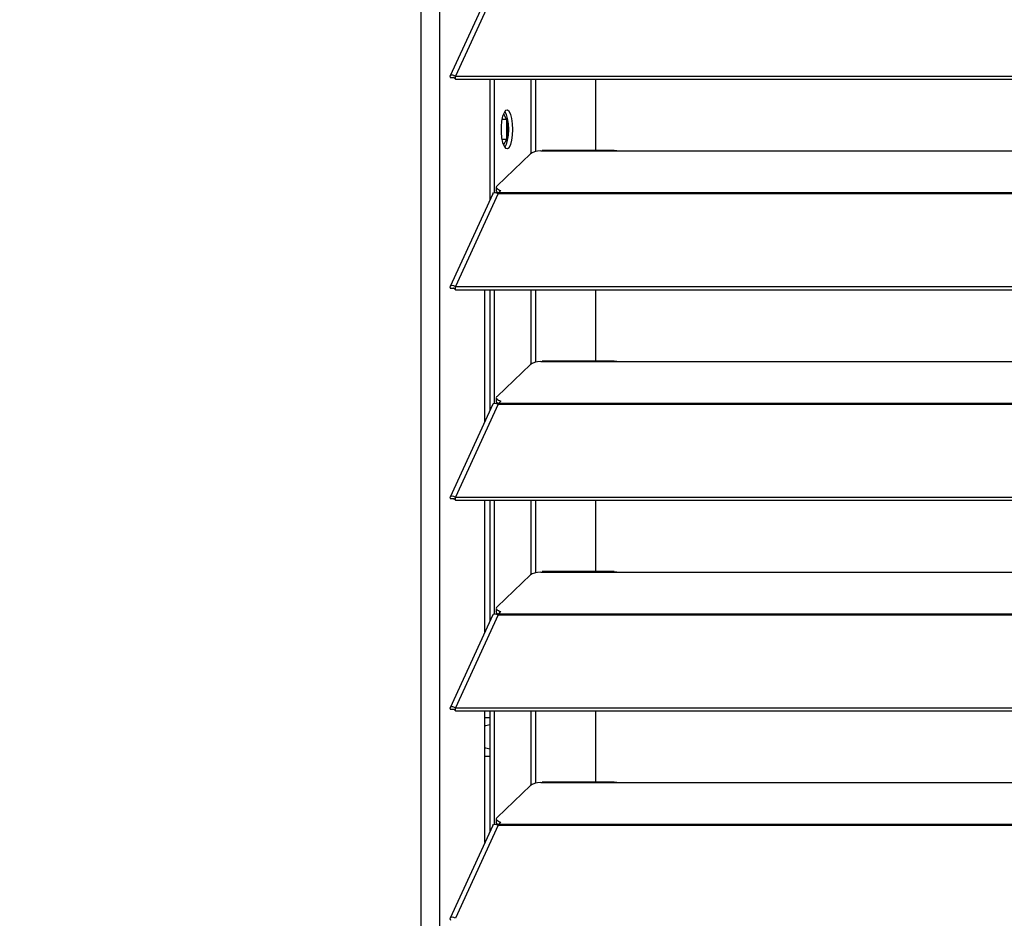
# Model space of a CAD drawing. Header units: millimetres. Extents: x 0 to 39025, y -31299 to 8400.
# Tile 310 of 373: x 14101 to 14307, y 2127 to 2315. Entities that reach past the tile are written whole.
import ezdxf

# ---------------------------------------------------------------- set-up
doc = ezdxf.new("R2010")
doc.units = ezdxf.units.MM
doc.header["$PDSIZE"] = -1
doc.layers.add('DIMENZIJE', color=4, linetype='Continuous')
doc.styles.add('SLDTEXTSTYLE6', font='txt')
doc.dimstyles.new('SLDDIMSTYLE0', dxfattribs={"dimtxt": 3, "dimasz": 3.414889, "dimexe": 0, "dimexo": 0.0625, "dimgap": 0.75, "dimtad": 1, "dimdec": 0, "dimlfac": 20, "dimrnd": 1e-09, "dimzin": 12, "dimdsep": 46, "dimtxsty": 'SLDTEXTSTYLE6', "dimsah": 1, "dimcen": 0.09, "dimadec": 0, "dimazin": 3, "dimtfac": 1, "dimtdec": 0, "dimtofl": 0, "dimtmove": 0, "dimatfit": 3, "dimfxl": 1, "dimfrac": 2, "dimtolj": 1, "dimtzin": 12, "dimarcsym": 0})

# ---------------------------------------------------------------- blocks, each defined once
blk = doc.blocks.new('*U56')
at = {"lineweight": 25}
for points in [[(0, 531.77), (0, 531.77), (0, 1242.58), (0, 1242.58)], [(3.9, 531.77), (3.9, 531.77), (3.9, 1243.27), (3.9, 1243.27)], [(14.94, 876.32), (14.94, 876.32), (6.04, 856.93), (6.04, 856.93)], [(16.11, 876.33), (16.11, 876.33), (7.19, 856.91), (7.19, 856.91)], [(6.87, 856.54), (6.87, 856.54), (6.11, 856.53), (6.11, 856.53)], [(7.19, 856.91), (7.19, 856.91), (7.21, 856.9), (7.21, 856.9)], [(7.19, 856.25), (7.19, 856.25), (7.19, 856.91), (7.19, 856.91)], [(7.19, 856.25), (7.19, 856.25), (7.21, 856.25), (7.21, 856.25)], [(7.21, 856.9), (7.21, 856.9), (1142.79, 856.9), (1142.79, 856.9)], [(7.21, 856.25), (7.21, 856.25), (7.21, 856.9), (7.21, 856.9)], [(7.21, 856.25), (7.21, 856.25), (1142.79, 856.25), (1142.79, 856.25)], [(14.39, 831.13), (14.39, 831.13), (14.39, 856.25), (14.39, 856.25)], [(15.33, 832.54), (15.33, 832.54), (15.33, 856.25), (15.33, 856.25)], [(23.01, 840.78), (23.01, 840.78), (23.01, 856.25), (23.01, 856.25)], [(23.96, 841.14), (23.96, 841.14), (23.96, 856.25), (23.96, 856.25)], [(36.51, 841.37), (36.51, 841.37), (36.51, 856.25), (36.51, 856.25)], [(17.81, 847.85), (17.81, 847.85), (16.87, 847.85), (16.87, 847.85)], [(17.19, 849.01), (17.19, 849.01), (17.81, 847.85), (17.81, 847.85)], [(17.81, 847.85), (17.81, 847.85), (17.81, 843.68), (17.81, 843.68)], [(18.08, 843.97), (18.08, 843.97), (18.08, 847.57), (18.08, 847.57)], [(17.81, 843.68), (17.81, 843.68), (16.87, 843.68), (16.87, 843.68)], [(17.81, 843.68), (17.81, 843.68), (17.19, 842.53), (17.19, 842.53)], [(25, 841.29), (25, 841.29), (25.28, 841.34), (25.28, 841.34)], [(25, 841.29), (25, 841.29), (42, 841.29), (42, 841.29)], [(40.31, 841.37), (40.31, 841.37), (25.28, 841.37), (25.28, 841.37)], [(42, 841.29), (42, 841.29), (225, 841.29), (225, 841.29)], [(22.84, 840.67), (22.84, 840.67), (15.85, 833.99), (15.85, 833.99)], [(15.7, 833.7), (15.7, 833.7), (15.7, 832.93), (15.7, 832.93)], [(16.21, 832.58), (16.21, 832.58), (16.67, 833.01), (16.67, 833.01)], [(14.94, 832.34), (14.94, 832.34), (6.04, 812.96), (6.04, 812.96)], [(16.11, 832.36), (16.11, 832.36), (7.19, 812.93), (7.19, 812.93)], [(15.62, 832.54), (15.62, 832.54), (15.79, 832.71), (15.79, 832.71)], [(16.12, 832.37), (16.12, 832.37), (16.11, 832.36), (16.11, 832.36)], [(16.11, 832.36), (16.11, 832.36), (16.21, 832.36), (16.21, 832.36)], [(16.19, 832.36), (16.19, 832.36), (16.21, 832.38), (16.21, 832.38)], [(16.21, 832.58), (16.21, 832.58), (1133.33, 832.58), (1133.33, 832.58)], [(16.21, 832.36), (16.21, 832.36), (1133.33, 832.36), (1133.33, 832.36)], [(6.87, 812.57), (6.87, 812.57), (6.11, 812.56), (6.11, 812.56)], [(7.19, 812.93), (7.19, 812.93), (7.21, 812.93), (7.21, 812.93)], [(7.19, 812.28), (7.19, 812.28), (7.19, 812.93), (7.19, 812.93)], [(7.21, 812.93), (7.21, 812.93), (1142.79, 812.93), (1142.79, 812.93)], [(7.21, 812.28), (7.21, 812.28), (7.21, 812.93), (7.21, 812.93)], [(7.19, 812.28), (7.19, 812.28), (7.21, 812.28), (7.21, 812.28)], [(7.21, 812.28), (7.21, 812.28), (1142.79, 812.28), (1142.79, 812.28)], [(13.29, 784.77), (13.29, 784.77), (13.29, 812.28), (13.29, 812.28)], [(14.39, 787.16), (14.39, 787.16), (14.39, 812.28), (14.39, 812.28)], [(15.33, 788.57), (15.33, 788.57), (15.33, 812.28), (15.33, 812.28)], [(23.01, 796.81), (23.01, 796.81), (23.01, 812.28), (23.01, 812.28)], [(23.96, 797.16), (23.96, 797.16), (23.96, 812.28), (23.96, 812.28)], [(36.51, 797.4), (36.51, 797.4), (36.51, 812.28), (36.51, 812.28)], [(22.84, 796.7), (22.84, 796.7), (15.85, 790.01), (15.85, 790.01)], [(25, 797.32), (25, 797.32), (25.28, 797.38), (25.28, 797.38)], [(25, 797.32), (25, 797.32), (42, 797.32), (42, 797.32)], [(40.31, 797.4), (40.31, 797.4), (25.28, 797.4), (25.28, 797.4)], [(42, 797.32), (42, 797.32), (225, 797.32), (225, 797.32)], [(15.7, 789.72), (15.7, 789.72), (15.7, 788.96), (15.7, 788.96)], [(14.94, 788.37), (14.94, 788.37), (6.04, 768.98), (6.04, 768.98)], [(16.11, 788.38), (16.11, 788.38), (7.19, 768.96), (7.19, 768.96)], [(15.62, 788.57), (15.62, 788.57), (15.79, 788.73), (15.79, 788.73)], [(16.12, 788.39), (16.12, 788.39), (16.11, 788.38), (16.11, 788.38)], [(16.11, 788.38), (16.11, 788.38), (16.21, 788.38), (16.21, 788.38)], [(16.19, 788.38), (16.19, 788.38), (16.21, 788.41), (16.21, 788.41)], [(16.21, 788.61), (16.21, 788.61), (16.67, 789.04), (16.67, 789.04)], [(16.21, 788.61), (16.21, 788.61), (1133.33, 788.61), (1133.33, 788.61)], [(16.21, 788.38), (16.21, 788.38), (1133.33, 788.38), (1133.33, 788.38)], [(6.87, 768.59), (6.87, 768.59), (6.11, 768.59), (6.11, 768.59)], [(7.19, 768.96), (7.19, 768.96), (7.21, 768.96), (7.21, 768.96)], [(7.19, 768.31), (7.19, 768.31), (7.19, 768.96), (7.19, 768.96)], [(7.19, 768.31), (7.19, 768.31), (7.21, 768.31), (7.21, 768.31)], [(7.21, 768.96), (7.21, 768.96), (1142.79, 768.96), (1142.79, 768.96)], [(7.21, 768.31), (7.21, 768.31), (7.21, 768.96), (7.21, 768.96)], [(7.21, 768.31), (7.21, 768.31), (1142.79, 768.31), (1142.79, 768.31)], [(13.29, 740.79), (13.29, 740.79), (13.29, 768.31), (13.29, 768.31)], [(14.39, 743.18), (14.39, 743.18), (14.39, 768.31), (14.39, 768.31)], [(15.33, 744.59), (15.33, 744.59), (15.33, 768.31), (15.33, 768.31)], [(23.01, 752.84), (23.01, 752.84), (23.01, 768.31), (23.01, 768.31)], [(23.96, 753.19), (23.96, 753.19), (23.96, 768.31), (23.96, 768.31)], [(36.51, 753.42), (36.51, 753.42), (36.51, 768.31), (36.51, 768.31)], [(22.84, 752.73), (22.84, 752.73), (15.85, 746.04), (15.85, 746.04)], [(25, 753.34), (25, 753.34), (25.28, 753.4), (25.28, 753.4)], [(25, 753.34), (25, 753.34), (42, 753.34), (42, 753.34)], [(40.31, 753.42), (40.31, 753.42), (25.28, 753.42), (25.28, 753.42)], [(42, 753.34), (42, 753.34), (225, 753.34), (225, 753.34)], [(15.62, 744.59), (15.62, 744.59), (15.79, 744.76), (15.79, 744.76)], [(15.7, 745.75), (15.7, 745.75), (15.7, 744.99), (15.7, 744.99)], [(16.19, 744.42), (16.19, 744.42), (16.21, 744.44), (16.21, 744.44)], [(16.21, 744.64), (16.21, 744.64), (16.67, 745.07), (16.67, 745.07)], [(16.21, 744.64), (16.21, 744.64), (1133.33, 744.64), (1133.33, 744.64)], [(14.94, 744.39), (14.94, 744.39), (6.04, 725.01), (6.04, 725.01)], [(16.11, 744.42), (16.11, 744.42), (7.19, 724.98), (7.19, 724.98)], [(16.11, 744.42), (16.11, 744.42), (16.21, 744.42), (16.21, 744.42)], [(16.12, 744.42), (16.12, 744.42), (16.11, 744.42), (16.11, 744.42)], [(16.21, 744.42), (16.21, 744.42), (1133.33, 744.42), (1133.33, 744.42)], [(6.87, 724.62), (6.87, 724.62), (6.11, 724.62), (6.11, 724.62)], [(7.19, 724.98), (7.19, 724.98), (7.21, 724.98), (7.21, 724.98)], [(7.19, 724.33), (7.19, 724.33), (7.19, 724.98), (7.19, 724.98)], [(7.19, 724.33), (7.19, 724.33), (7.21, 724.33), (7.21, 724.33)], [(7.21, 724.98), (7.21, 724.98), (1142.79, 724.98), (1142.79, 724.98)], [(7.21, 724.33), (7.21, 724.33), (7.21, 724.98), (7.21, 724.98)], [(7.21, 724.33), (7.21, 724.33), (1142.79, 724.33), (1142.79, 724.33)], [(13.29, 696.82), (13.29, 696.82), (13.29, 724.33), (13.29, 724.33)], [(14.39, 699.21), (14.39, 699.21), (14.39, 724.33), (14.39, 724.33)], [(15.33, 700.62), (15.33, 700.62), (15.33, 724.33), (15.33, 724.33)], [(23.01, 708.87), (23.01, 708.87), (23.01, 724.33), (23.01, 724.33)], [(23.96, 709.21), (23.96, 709.21), (23.96, 724.33), (23.96, 724.33)], [(36.51, 709.45), (36.51, 709.45), (36.51, 724.33), (36.51, 724.33)], [(13.29, 722.94), (13.29, 722.94), (14.39, 722.94), (14.39, 722.94)], [(13.29, 714.9), (13.29, 714.9), (14.39, 714.9), (14.39, 714.9)], [(22.84, 708.75), (22.84, 708.75), (15.85, 702.06), (15.85, 702.06)], [(25, 709.37), (25, 709.37), (25.28, 709.43), (25.28, 709.43)], [(25, 709.37), (25, 709.37), (42, 709.37), (42, 709.37)], [(40.31, 709.45), (40.31, 709.45), (25.28, 709.45), (25.28, 709.45)], [(42, 709.37), (42, 709.37), (225, 709.37), (225, 709.37)], [(15.7, 701.78), (15.7, 701.78), (15.7, 701.01), (15.7, 701.01)], [(14.94, 700.43), (14.94, 700.43), (6.04, 681.04), (6.04, 681.04)], [(16.11, 700.44), (16.11, 700.44), (7.19, 681.02), (7.19, 681.02)], [(15.62, 700.62), (15.62, 700.62), (15.79, 700.79), (15.79, 700.79)], [(16.11, 700.44), (16.11, 700.44), (16.21, 700.44), (16.21, 700.44)], [(16.12, 700.44), (16.12, 700.44), (16.11, 700.44), (16.11, 700.44)], [(16.19, 700.44), (16.19, 700.44), (16.21, 700.46), (16.21, 700.46)], [(16.21, 700.66), (16.21, 700.66), (16.67, 701.09), (16.67, 701.09)], [(16.21, 700.66), (16.21, 700.66), (1133.33, 700.66), (1133.33, 700.66)], [(16.21, 700.44), (16.21, 700.44), (1133.33, 700.44), (1133.33, 700.44)]]:
    blk.add_open_spline(points, degree=3, dxfattribs=at)
for points, knots in [([(7.19, 856.91), (7.19, 856.91), (6.64, 857.12), (6.64, 857.12), (6.64, 857.12), (6.22, 857.09), (6.22, 857.09), (6.22, 857.09), (6.02, 856.87), (6.02, 856.87), (6.02, 856.87), (6.11, 856.53), (6.11, 856.53)], [0, 0, 0, 0, 1, 1, 1, 2, 2, 2, 3, 3, 3, 4, 4, 4, 4]), ([(7.19, 856.25), (7.19, 856.25), (6.97, 856.48), (6.97, 856.48), (6.97, 856.48), (6.82, 856.58), (6.82, 856.58), (6.82, 856.58), (6.77, 856.58), (6.77, 856.58), (6.77, 856.58), (6.87, 856.54), (6.87, 856.54)], [0, 0, 0, 0, 1, 1, 1, 2, 2, 2, 3, 3, 3, 4, 4, 4, 4]), ([(19.16, 845.77), (19.16, 845.77), (19.11, 844.58), (19.11, 844.58), (19.11, 844.58), (18.94, 843.51), (18.94, 843.51), (18.94, 843.51), (18.7, 842.63), (18.7, 842.63), (18.7, 842.63), (18.37, 842.02), (18.37, 842.02), (18.37, 842.02), (18.01, 841.76), (18.01, 841.76), (18.01, 841.76), (17.65, 841.85), (17.65, 841.85), (17.65, 841.85), (17.31, 842.29), (17.31, 842.29), (17.31, 842.29), (17.02, 843.04), (17.02, 843.04), (17.02, 843.04), (16.81, 844.02), (16.81, 844.02), (16.81, 844.02), (16.7, 845.17), (16.7, 845.17), (16.7, 845.17), (16.7, 846.37), (16.7, 846.37), (16.7, 846.37), (16.81, 847.51), (16.81, 847.51), (16.81, 847.51), (17.02, 848.51), (17.02, 848.51), (17.02, 848.51), (17.31, 849.25), (17.31, 849.25), (17.31, 849.25), (17.65, 849.69), (17.65, 849.69), (17.65, 849.69), (18.01, 849.78), (18.01, 849.78), (18.01, 849.78), (18.37, 849.51), (18.37, 849.51), (18.37, 849.51), (18.7, 848.91), (18.7, 848.91), (18.7, 848.91), (18.94, 848.03), (18.94, 848.03), (18.94, 848.03), (19.11, 846.95), (19.11, 846.95), (19.11, 846.95), (19.16, 845.77), (19.16, 845.77)], [0, 0, 0, 0, 1, 1, 1, 2, 2, 2, 3, 3, 3, 4, 4, 4, 5, 5, 5, 6, 6, 6, 7, 7, 7, 8, 8, 8, 9, 9, 9, 10, 10, 10, 11, 11, 11, 12, 12, 12, 13, 13, 13, 14, 14, 14, 15, 15, 15, 16, 16, 16, 17, 17, 17, 18, 18, 18, 19, 19, 19, 20, 20, 20, 21, 21, 21, 21]), ([(17.45, 849.48), (17.45, 849.48), (17.74, 848.91), (17.74, 848.91), (17.74, 848.91), (17.99, 848.03), (17.99, 848.03), (17.99, 848.03), (18.15, 846.95), (18.15, 846.95), (18.15, 846.95), (18.21, 845.77), (18.21, 845.77)], [0, 0, 0, 0, 1, 1, 1, 2, 2, 2, 3, 3, 3, 4, 4, 4, 4]), ([(18.21, 845.77), (18.21, 845.77), (18.15, 844.58), (18.15, 844.58), (18.15, 844.58), (17.99, 843.51), (17.99, 843.51), (17.99, 843.51), (17.74, 842.63), (17.74, 842.63), (17.74, 842.63), (17.45, 842.06), (17.45, 842.06)], [0, 0, 0, 0, 1, 1, 1, 2, 2, 2, 3, 3, 3, 4, 4, 4, 4]), ([(25, 841.29), (25, 841.29), (24.29, 841.21), (24.29, 841.21), (24.29, 841.21), (23.66, 841.07), (23.66, 841.07), (23.66, 841.07), (23.16, 840.89), (23.16, 840.89), (23.16, 840.89), (22.84, 840.67), (22.84, 840.67)], [0, 0, 0, 0, 1, 1, 1, 2, 2, 2, 3, 3, 3, 4, 4, 4, 4]), ([(40.31, 841.35), (40.31, 841.35), (40.84, 841.34), (40.84, 841.34), (40.84, 841.34), (42, 841.29), (42, 841.29)], [0, 0, 0, 0, 1, 1, 1, 2, 2, 2, 2]), ([(15.85, 833.99), (15.85, 833.99), (15.74, 833.86), (15.74, 833.86), (15.74, 833.86), (15.7, 833.73), (15.7, 833.73), (15.7, 833.73), (15.71, 833.59), (15.71, 833.59), (15.71, 833.59), (15.8, 833.47), (15.8, 833.47), (15.8, 833.47), (15.93, 833.34), (15.93, 833.34), (15.93, 833.34), (16.13, 833.22), (16.13, 833.22), (16.13, 833.22), (16.37, 833.11), (16.37, 833.11), (16.37, 833.11), (16.67, 833.01), (16.67, 833.01)], [0, 0, 0, 0, 1, 1, 1, 2, 2, 2, 3, 3, 3, 4, 4, 4, 5, 5, 5, 6, 6, 6, 7, 7, 7, 8, 8, 8, 8]), ([(16.23, 832.4), (16.23, 832.4), (16.13, 832.45), (16.13, 832.45), (16.13, 832.45), (15.93, 832.57), (15.93, 832.57), (15.93, 832.57), (15.8, 832.7), (15.8, 832.7), (15.8, 832.7), (15.71, 832.83), (15.71, 832.83), (15.71, 832.83), (15.7, 832.93), (15.7, 832.93)], [0, 0, 0, 0, 1, 1, 1, 2, 2, 2, 3, 3, 3, 4, 4, 4, 5, 5, 5, 5]), ([(14.96, 832.33), (14.96, 832.33), (15.13, 832.52), (15.13, 832.52), (15.13, 832.52), (15.56, 832.56), (15.56, 832.56), (15.56, 832.56), (16.12, 832.37), (16.12, 832.37)], [0, 0, 0, 0, 1, 1, 1, 2, 2, 2, 3, 3, 3, 3]), ([(16.21, 832.36), (16.21, 832.36), (16.21, 832.39), (16.21, 832.39), (16.21, 832.39), (16.21, 832.43), (16.21, 832.43), (16.21, 832.43), (16.21, 832.46), (16.21, 832.46), (16.21, 832.46), (16.21, 832.49), (16.21, 832.49), (16.21, 832.49), (16.21, 832.51), (16.21, 832.51), (16.21, 832.51), (16.21, 832.54), (16.21, 832.54), (16.21, 832.54), (16.21, 832.56), (16.21, 832.56), (16.21, 832.56), (16.21, 832.58), (16.21, 832.58)], [0, 0, 0, 0, 1, 1, 1, 2, 2, 2, 3, 3, 3, 4, 4, 4, 5, 5, 5, 6, 6, 6, 7, 7, 7, 8, 8, 8, 8]), ([(7.19, 812.93), (7.19, 812.93), (6.64, 813.15), (6.64, 813.15), (6.64, 813.15), (6.22, 813.12), (6.22, 813.12), (6.22, 813.12), (6.02, 812.89), (6.02, 812.89), (6.02, 812.89), (6.11, 812.56), (6.11, 812.56)], [0, 0, 0, 0, 1, 1, 1, 2, 2, 2, 3, 3, 3, 4, 4, 4, 4]), ([(7.19, 812.28), (7.19, 812.28), (6.97, 812.5), (6.97, 812.5), (6.97, 812.5), (6.82, 812.61), (6.82, 812.61), (6.82, 812.61), (6.77, 812.62), (6.77, 812.62), (6.77, 812.62), (6.87, 812.57), (6.87, 812.57)], [0, 0, 0, 0, 1, 1, 1, 2, 2, 2, 3, 3, 3, 4, 4, 4, 4]), ([(25, 797.32), (25, 797.32), (24.29, 797.23), (24.29, 797.23), (24.29, 797.23), (23.66, 797.1), (23.66, 797.1), (23.66, 797.1), (23.16, 796.91), (23.16, 796.91), (23.16, 796.91), (22.84, 796.7), (22.84, 796.7)], [0, 0, 0, 0, 1, 1, 1, 2, 2, 2, 3, 3, 3, 4, 4, 4, 4]), ([(40.31, 797.38), (40.31, 797.38), (40.84, 797.38), (40.84, 797.38), (40.84, 797.38), (42, 797.32), (42, 797.32)], [0, 0, 0, 0, 1, 1, 1, 2, 2, 2, 2]), ([(15.85, 790.01), (15.85, 790.01), (15.74, 789.89), (15.74, 789.89), (15.74, 789.89), (15.7, 789.75), (15.7, 789.75), (15.7, 789.75), (15.71, 789.62), (15.71, 789.62), (15.71, 789.62), (15.8, 789.49), (15.8, 789.49), (15.8, 789.49), (15.93, 789.36), (15.93, 789.36), (15.93, 789.36), (16.13, 789.24), (16.13, 789.24), (16.13, 789.24), (16.37, 789.14), (16.37, 789.14), (16.37, 789.14), (16.67, 789.04), (16.67, 789.04)], [0, 0, 0, 0, 1, 1, 1, 2, 2, 2, 3, 3, 3, 4, 4, 4, 5, 5, 5, 6, 6, 6, 7, 7, 7, 8, 8, 8, 8]), ([(14.96, 788.36), (14.96, 788.36), (15.13, 788.55), (15.13, 788.55), (15.13, 788.55), (15.56, 788.59), (15.56, 788.59), (15.56, 788.59), (16.12, 788.39), (16.12, 788.39)], [0, 0, 0, 0, 1, 1, 1, 2, 2, 2, 3, 3, 3, 3]), ([(16.23, 788.43), (16.23, 788.43), (16.13, 788.48), (16.13, 788.48), (16.13, 788.48), (15.93, 788.6), (15.93, 788.6), (15.93, 788.6), (15.8, 788.72), (15.8, 788.72), (15.8, 788.72), (15.71, 788.85), (15.71, 788.85), (15.71, 788.85), (15.7, 788.96), (15.7, 788.96)], [0, 0, 0, 0, 1, 1, 1, 2, 2, 2, 3, 3, 3, 4, 4, 4, 5, 5, 5, 5]), ([(16.21, 788.38), (16.21, 788.38), (16.21, 788.42), (16.21, 788.42), (16.21, 788.42), (16.21, 788.45), (16.21, 788.45), (16.21, 788.45), (16.21, 788.48), (16.21, 788.48), (16.21, 788.48), (16.21, 788.51), (16.21, 788.51), (16.21, 788.51), (16.21, 788.54), (16.21, 788.54), (16.21, 788.54), (16.21, 788.57), (16.21, 788.57), (16.21, 788.57), (16.21, 788.59), (16.21, 788.59), (16.21, 788.59), (16.21, 788.61), (16.21, 788.61)], [0, 0, 0, 0, 1, 1, 1, 2, 2, 2, 3, 3, 3, 4, 4, 4, 5, 5, 5, 6, 6, 6, 7, 7, 7, 8, 8, 8, 8]), ([(7.19, 768.96), (7.19, 768.96), (6.64, 769.17), (6.64, 769.17), (6.64, 769.17), (6.22, 769.14), (6.22, 769.14), (6.22, 769.14), (6.02, 768.92), (6.02, 768.92), (6.02, 768.92), (6.11, 768.59), (6.11, 768.59)], [0, 0, 0, 0, 1, 1, 1, 2, 2, 2, 3, 3, 3, 4, 4, 4, 4]), ([(7.19, 768.31), (7.19, 768.31), (6.97, 768.53), (6.97, 768.53), (6.97, 768.53), (6.82, 768.63), (6.82, 768.63), (6.82, 768.63), (6.77, 768.64), (6.77, 768.64), (6.77, 768.64), (6.87, 768.59), (6.87, 768.59)], [0, 0, 0, 0, 1, 1, 1, 2, 2, 2, 3, 3, 3, 4, 4, 4, 4]), ([(25, 753.34), (25, 753.34), (24.29, 753.26), (24.29, 753.26), (24.29, 753.26), (23.66, 753.12), (23.66, 753.12), (23.66, 753.12), (23.16, 752.94), (23.16, 752.94), (23.16, 752.94), (22.84, 752.73), (22.84, 752.73)], [0, 0, 0, 0, 1, 1, 1, 2, 2, 2, 3, 3, 3, 4, 4, 4, 4]), ([(40.31, 753.4), (40.31, 753.4), (40.84, 753.4), (40.84, 753.4), (40.84, 753.4), (42, 753.34), (42, 753.34)], [0, 0, 0, 0, 1, 1, 1, 2, 2, 2, 2]), ([(14.96, 744.39), (14.96, 744.39), (15.13, 744.57), (15.13, 744.57), (15.13, 744.57), (15.56, 744.61), (15.56, 744.61), (15.56, 744.61), (16.12, 744.42), (16.12, 744.42)], [0, 0, 0, 0, 1, 1, 1, 2, 2, 2, 3, 3, 3, 3]), ([(15.85, 746.04), (15.85, 746.04), (15.74, 745.91), (15.74, 745.91), (15.74, 745.91), (15.7, 745.78), (15.7, 745.78), (15.7, 745.78), (15.71, 745.64), (15.71, 745.64), (15.71, 745.64), (15.8, 745.51), (15.8, 745.51), (15.8, 745.51), (15.93, 745.39), (15.93, 745.39), (15.93, 745.39), (16.13, 745.27), (16.13, 745.27), (16.13, 745.27), (16.37, 745.16), (16.37, 745.16), (16.37, 745.16), (16.67, 745.07), (16.67, 745.07)], [0, 0, 0, 0, 1, 1, 1, 2, 2, 2, 3, 3, 3, 4, 4, 4, 5, 5, 5, 6, 6, 6, 7, 7, 7, 8, 8, 8, 8]), ([(16.23, 744.46), (16.23, 744.46), (16.13, 744.51), (16.13, 744.51), (16.13, 744.51), (15.93, 744.63), (15.93, 744.63), (15.93, 744.63), (15.8, 744.75), (15.8, 744.75), (15.8, 744.75), (15.71, 744.88), (15.71, 744.88), (15.71, 744.88), (15.7, 744.99), (15.7, 744.99)], [0, 0, 0, 0, 1, 1, 1, 2, 2, 2, 3, 3, 3, 4, 4, 4, 5, 5, 5, 5]), ([(16.21, 744.42), (16.21, 744.42), (16.21, 744.45), (16.21, 744.45), (16.21, 744.45), (16.21, 744.48), (16.21, 744.48), (16.21, 744.48), (16.21, 744.51), (16.21, 744.51), (16.21, 744.51), (16.21, 744.54), (16.21, 744.54), (16.21, 744.54), (16.21, 744.56), (16.21, 744.56), (16.21, 744.56), (16.21, 744.59), (16.21, 744.59), (16.21, 744.59), (16.21, 744.61), (16.21, 744.61), (16.21, 744.61), (16.21, 744.64), (16.21, 744.64)], [0, 0, 0, 0, 1, 1, 1, 2, 2, 2, 3, 3, 3, 4, 4, 4, 5, 5, 5, 6, 6, 6, 7, 7, 7, 8, 8, 8, 8]), ([(7.19, 724.98), (7.19, 724.98), (6.64, 725.2), (6.64, 725.2), (6.64, 725.2), (6.22, 725.17), (6.22, 725.17), (6.22, 725.17), (6.02, 724.95), (6.02, 724.95), (6.02, 724.95), (6.11, 724.62), (6.11, 724.62)], [0, 0, 0, 0, 1, 1, 1, 2, 2, 2, 3, 3, 3, 4, 4, 4, 4]), ([(7.19, 724.33), (7.19, 724.33), (6.97, 724.56), (6.97, 724.56), (6.97, 724.56), (6.82, 724.66), (6.82, 724.66), (6.82, 724.66), (6.77, 724.67), (6.77, 724.67), (6.77, 724.67), (6.87, 724.62), (6.87, 724.62)], [0, 0, 0, 0, 1, 1, 1, 2, 2, 2, 3, 3, 3, 4, 4, 4, 4]), ([(14.4, 721.43), (14.4, 721.43), (13.44, 721.24), (13.44, 721.24), (13.44, 721.24), (13.29, 721.17), (13.29, 721.17)], [0, 0, 0, 0, 1, 1, 1, 2, 2, 2, 2]), ([(13.29, 716.67), (13.29, 716.67), (13.44, 716.59), (13.44, 716.59), (13.44, 716.59), (14.4, 716.4), (14.4, 716.4)], [0, 0, 0, 0, 1, 1, 1, 2, 2, 2, 2]), ([(25, 709.37), (25, 709.37), (24.29, 709.28), (24.29, 709.28), (24.29, 709.28), (23.66, 709.15), (23.66, 709.15), (23.66, 709.15), (23.16, 708.96), (23.16, 708.96), (23.16, 708.96), (22.84, 708.75), (22.84, 708.75)], [0, 0, 0, 0, 1, 1, 1, 2, 2, 2, 3, 3, 3, 4, 4, 4, 4]), ([(40.31, 709.43), (40.31, 709.43), (40.84, 709.43), (40.84, 709.43), (40.84, 709.43), (42, 709.37), (42, 709.37)], [0, 0, 0, 0, 1, 1, 1, 2, 2, 2, 2]), ([(15.85, 702.06), (15.85, 702.06), (15.74, 701.94), (15.74, 701.94), (15.74, 701.94), (15.7, 701.8), (15.7, 701.8), (15.7, 701.8), (15.71, 701.67), (15.71, 701.67), (15.71, 701.67), (15.8, 701.54), (15.8, 701.54), (15.8, 701.54), (15.93, 701.42), (15.93, 701.42), (15.93, 701.42), (16.13, 701.3), (16.13, 701.3), (16.13, 701.3), (16.37, 701.19), (16.37, 701.19), (16.37, 701.19), (16.67, 701.09), (16.67, 701.09)], [0, 0, 0, 0, 1, 1, 1, 2, 2, 2, 3, 3, 3, 4, 4, 4, 5, 5, 5, 6, 6, 6, 7, 7, 7, 8, 8, 8, 8]), ([(14.96, 700.41), (14.96, 700.41), (15.13, 700.6), (15.13, 700.6), (15.13, 700.6), (15.56, 700.65), (15.56, 700.65), (15.56, 700.65), (16.12, 700.44), (16.12, 700.44)], [0, 0, 0, 0, 1, 1, 1, 2, 2, 2, 3, 3, 3, 3]), ([(16.23, 700.48), (16.23, 700.48), (16.13, 700.53), (16.13, 700.53), (16.13, 700.53), (15.93, 700.65), (15.93, 700.65), (15.93, 700.65), (15.8, 700.77), (15.8, 700.77), (15.8, 700.77), (15.71, 700.91), (15.71, 700.91), (15.71, 700.91), (15.7, 701.01), (15.7, 701.01)], [0, 0, 0, 0, 1, 1, 1, 2, 2, 2, 3, 3, 3, 4, 4, 4, 5, 5, 5, 5]), ([(16.21, 700.44), (16.21, 700.44), (16.21, 700.48), (16.21, 700.48), (16.21, 700.48), (16.21, 700.5), (16.21, 700.5), (16.21, 700.5), (16.21, 700.54), (16.21, 700.54), (16.21, 700.54), (16.21, 700.57), (16.21, 700.57), (16.21, 700.57), (16.21, 700.6), (16.21, 700.6), (16.21, 700.6), (16.21, 700.62), (16.21, 700.62), (16.21, 700.62), (16.21, 700.64), (16.21, 700.64), (16.21, 700.64), (16.21, 700.66), (16.21, 700.66)], [0, 0, 0, 0, 1, 1, 1, 2, 2, 2, 3, 3, 3, 4, 4, 4, 5, 5, 5, 6, 6, 6, 7, 7, 7, 8, 8, 8, 8]), ([(7.19, 681.02), (7.19, 681.02), (6.64, 681.23), (6.64, 681.23), (6.64, 681.23), (6.22, 681.19), (6.22, 681.19), (6.22, 681.19), (6.02, 680.97), (6.02, 680.97), (6.02, 680.97), (6.11, 680.64), (6.11, 680.64)], [0, 0, 0, 0, 1, 1, 1, 2, 2, 2, 3, 3, 3, 4, 4, 4, 4])]:
    blk.add_open_spline(points, degree=3, knots=knots, dxfattribs=at)
blk = doc.blocks.new('*D100')
at = {"layer": 'Defpoints', "color": 0, "transparency": 16777216}
for p in [(13774.96, 2690.82), (14189.37, 2690.82), (14229.26, 1465.57)]:
    blk.add_point(p, dxfattribs=at)
at = {"layer": 'DIMENZIJE', "color": 0, "lineweight": -2, "transparency": 16777216}
for p, q in [((14188.12, 2690.82), (13754.96, 2690.82)), ((13774.96, 1533.86), (13774.96, 2622.53)), ((14228.01, 1465.57), (13754.96, 1465.57))]:
    blk.add_line(p, q, dxfattribs=at)
at = {"layer": 'DIMENZIJE', "color": 0, "transparency": 16777216}
for points in [[(13763.58, 2622.53), (13786.34, 2622.53), (13774.96, 2690.82)], [(13763.58, 1533.86), (13786.34, 1533.86), (13774.96, 1465.57)]]:
    blk.add_solid(points, dxfattribs=at)
at = {"layer": 'DIMENZIJE', "color": 0, "transparency": 16777216, "insert": (13729.1, 2078.2), "char_height": 60, "attachment_point": 5, "rotation": 90, "style": 'SLDTEXTSTYLE6'}
blk.add_mtext('\\A1;1225', dxfattribs=at)

msp = doc.modelspace()

# ---------------------------------------------------------------- block references
at = {"color": 1}
msp.add_blockref('*U56', (14184.86, 1446.21), dxfattribs=at)

# ---------------------------------------------------------------- dimensions: what is measured, and where the dimension line sits
at = {"layer": 'DIMENZIJE'}
dim = msp.add_linear_dim(base=(13774.96, 2690.82), p1=(14229.26, 1465.57), p2=(14189.37, 2690.82), angle=90, dimstyle='SLDDIMSTYLE0', override={"dimscale": 20, "dimexe": 1, "dimlfac": 1, "dimdle": 1, "dimtofl": 1}, dxfattribs=at)
dim.commit()
dim.dimension.update_dxf_attribs({"geometry": '*D100', "text_midpoint": (13729.1, 2078.2)})

doc.saveas('drawing.dxf')
